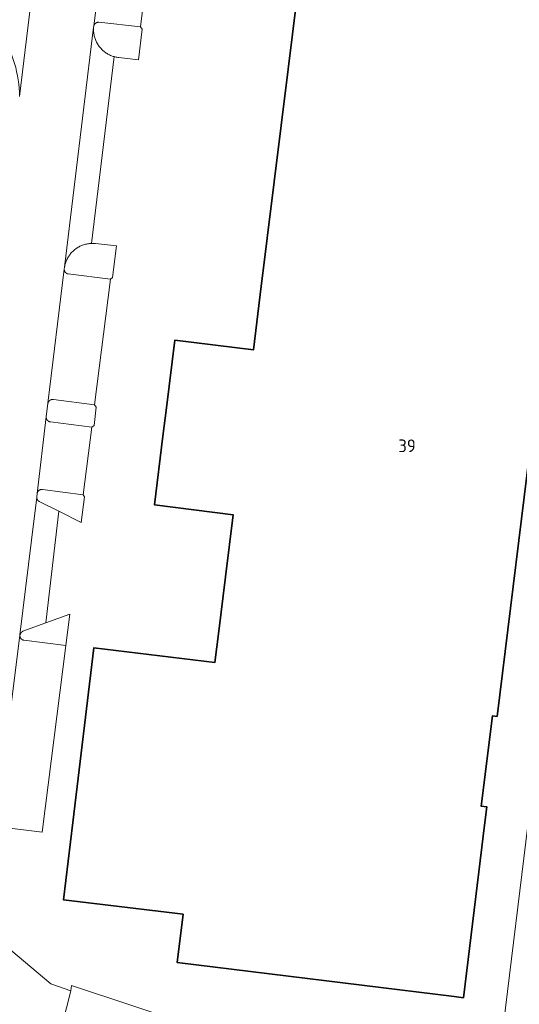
# Model space of a CAD drawing. Header units: metres. Extents: x 149984 to 156489, y 469398 to 478068.
# Tile 769 of 854: x 154954 to 155007, y 473481 to 473585. Entities that reach past the tile are written whole.
import ezdxf
from ezdxf.enums import TextEntityAlignment as Align

# ---------------------------------------------------------------- set-up
doc = ezdxf.new("R2010")
doc.units = ezdxf.units.M
doc.header["$LTSCALE"] = 0.75
for name, color, linetype, lineweight in [('B-WE-GR-BEPLANTING_CULTUUR_BOSPLANTSOEN-GV', 252, 'Continuous', 18), ('B-WE-OG-BEBOUWING-GV', 6, 'Continuous', 35), ('B-WE-OG-BEBOUWING-T18', 1, 'Continuous', 18), ('B-WE-OG-TERREIN_ERF-GV', 252, 'Continuous', 18), ('B-WE-VH-GESLOTENVERHARDING_ASFALT-GV', 252, 'Continuous', 18), ('B-WE-VH-OPENVERHARDING_BETONSTRAATSTEEN-GV', 252, 'Continuous', 18)]:
    doc.layers.add(name, color=color, linetype=linetype, lineweight=lineweight)
doc.styles.add('NLCS-ISO-M750-T18', font='NLCS-ISO.ttf', dxfattribs={"height": 1.35})

msp = doc.modelspace()

# ---------------------------------------------------------------- linework, layer by layer
at = {"layer": 'B-WE-GR-BEPLANTING_CULTUUR_BOSPLANTSOEN-GV', "flags": 128}
msp.add_lwpolyline([(155032.447, 473700.562), (155031.539, 473692.313), (155030.222, 473681.533), (155028.905, 473670.756), (155027.94, 473662.566), (155027.303, 473657.158), (155027.255, 473656.752), (155026.237, 473648.919), (155024.908, 473638.041), (155024.903, 473638), (155023.57, 473627.082), (155022.606, 473619.234), (155021.978, 473614.122), (155021.25, 473608.2), (155020.55, 473602.23), (155019.844, 473596.814), (155019.028, 473590.555), (155017.841, 473581.153), (155003.927, 473467.89), (155011.13, 473465.002), (155011.313, 473466.783), (155012.217, 473466.677), (155040.483, 473700.236), (155032.523, 473701.24)], close=True, dxfattribs=at)
at = {"layer": 'B-WE-OG-BEBOUWING-GV', "flags": 128}
msp.add_lwpolyline([(154984.211, 473594.899), (154982.35, 473579.989), (154979.402, 473556.052), (154978.679, 473550.185), (154970.32, 473551.215), (154969.433, 473544.02), (154969.061, 473541.004), (154968.162, 473533.713), (154976.511, 473532.683), (154975.702, 473526.094), (154974.991, 473520.302), (154974.585, 473516.996), (154961.718, 473518.555), (154959.47, 473500), (154958.475, 473491.79), (154971.196, 473490.249), (154970.568, 473485.14), (155000, 473481.52), (155000.997, 473481.397), (155003.286, 473500), (155003.489, 473501.654), (155002.894, 473501.727), (155004.075, 473511.325), (155004.57, 473511.265), (155012.575, 473576.234)], dxfattribs=at)
at = {"layer": 'B-WE-OG-TERREIN_ERF-GV', "flags": 128}
for points in [[(154968.805, 473601.966), (154966.679, 473584.471), (154966.854, 473584.255), (154966.473, 473580.985), (154964.374, 473581.224), (154964.273, 473581.236), (154964.172, 473581.251), (154964.072, 473581.27), (154963.972, 473581.292), (154963.874, 473581.318), (154961.453, 473561.489), (154961.541, 473561.491), (154961.63, 473561.49), (154961.718, 473561.487), (154961.806, 473561.481), (154961.894, 473561.473), (154964.125, 473561.226), (154963.702, 473557.875), (154963.48, 473557.69), (154961.795, 473544.354), (154961.977, 473544.118), (154961.736, 473542.153), (154961.497, 473541.978), (154960.566, 473534.804), (154960.729, 473534.583), (154960.366, 473531.867), (154958.004, 473533.055), (154956.61, 473521.191), (154959.171, 473522.137), (154958.747, 473518.803), (154956.222, 473498.964), (154951.334, 473499.571)], [(155012.575, 473576.234), (155004.57, 473511.265), (155004.075, 473511.325), (155002.894, 473501.727), (155003.489, 473501.654), (155003.286, 473500), (155000.997, 473481.397), (155000, 473481.52), (154970.568, 473485.14), (154971.196, 473490.249), (154958.475, 473491.79), (154959.47, 473500), (154961.718, 473518.555), (154974.585, 473516.996), (154974.991, 473520.302), (154975.702, 473526.094), (154976.511, 473532.683), (154968.162, 473533.713), (154969.061, 473541.004), (154969.433, 473544.02), (154970.32, 473551.215), (154978.679, 473550.185), (154979.402, 473556.052), (154982.35, 473579.989), (154984.211, 473594.899)], [(155000, 473469.197), (155003.927, 473467.89), (155017.841, 473581.153)], [(154948.136, 473490.414), (154957.161, 473482.863), (154959.285, 473482.113), (154959.358, 473482.704), (154971.852, 473478.565), (155000, 473469.197)], [(155011.13, 473465.002), (155003.927, 473467.89), (155000, 473469.197), (154971.852, 473478.565), (154959.358, 473482.704), (154959.285, 473482.113), (154957.887, 473476.696), (154957.866, 473476.616), (154957.864, 473476.616), (154957.745, 473476.196), (154971.956, 473471.868)]]:
    msp.add_lwpolyline(points, dxfattribs=at)
at = {"layer": 'B-WE-VH-GESLOTENVERHARDING_ASFALT-GV', "flags": 128}
msp.add_lwpolyline([(154957.864, 473476.616), (154957.866, 473476.616), (154957.887, 473476.696), (154959.285, 473482.113), (154957.161, 473482.863), (154948.136, 473490.414), (154944.561, 473486.377), (154953.808, 473478.263), (154954.596, 473477.775), (154955.01, 473477.519)], close=True, dxfattribs=at)
at = {"layer": 'B-WE-VH-OPENVERHARDING_BETONSTRAATSTEEN-GV', "flags": 128}
for points in [[(154950.483, 473585.556), (154950.775, 473585.224), (154951.056, 473584.882), (154951.325, 473584.53), (154951.581, 473584.169), (154951.825, 473583.8), (154952.056, 473583.423), (154952.274, 473583.037), (154952.478, 473582.645), (154952.668, 473582.245), (154952.845, 473581.839), (154953.007, 473581.428), (154953.155, 473581.011), (154953.289, 473580.589), (154953.408, 473580.162), (154953.511, 473579.732), (154953.6, 473579.299), (154953.674, 473578.862), (154953.733, 473578.424), (154953.777, 473577.983), (154953.805, 473577.542), (154953.818, 473577.099), (154957.304, 473605.958)], [(154957.304, 473605.958), (154953.818, 473577.099)], [(154962.643, 473592.147), (154961.703, 473584.566), (154961.707, 473584.583), (154961.712, 473584.6), (154961.717, 473584.617), (154961.723, 473584.634), (154961.729, 473584.65), (154961.736, 473584.667), (154961.744, 473584.683), (154961.752, 473584.699), (154961.761, 473584.714), (154961.77, 473584.729), (154961.78, 473584.744), (154961.79, 473584.759), (154961.801, 473584.773), (154961.812, 473584.787), (154961.823, 473584.8), (154961.836, 473584.813), (154961.848, 473584.826), (154961.861, 473584.838), (154961.874, 473584.849), (154961.888, 473584.861), (154961.902, 473584.871), (154961.917, 473584.881), (154961.932, 473584.891), (154961.947, 473584.9), (154961.962, 473584.909), (154961.978, 473584.917), (154961.994, 473584.925), (154962.011, 473584.932), (154962.027, 473584.938), (154962.044, 473584.944), (154962.061, 473584.949), (154962.078, 473584.954), (154962.095, 473584.958), (154962.113, 473584.962), (154962.13, 473584.965), (154962.148, 473584.967), (154962.165, 473584.969), (154962.183, 473584.97), (154962.201, 473584.97), (154962.219, 473584.97), (154962.236, 473584.969), (154962.254, 473584.968), (154966.679, 473584.471), (154968.805, 473601.966)], [(154952.541, 473509.378), (154953.848, 473519.902), (154953.85, 473519.917), (154955.081, 473529.969), (154955.642, 473534.555), (154955.69, 473534.933), (154956.656, 473543.071), (154956.841, 473544.519), (154958.57, 473558.752), (154958.598, 473558.984), (154961.69, 473584.455), (154961.703, 473584.566), (154962.643, 473592.147)], [(154951.334, 473499.571), (154956.222, 473498.964), (154958.747, 473518.803), (154954.292, 473519.345), (154954.274, 473519.348), (154954.256, 473519.352), (154954.239, 473519.356), (154954.221, 473519.361), (154954.204, 473519.367), (154954.187, 473519.373), (154954.17, 473519.38), (154954.154, 473519.387), (154954.137, 473519.395), (154954.121, 473519.404), (154954.105, 473519.413), (154954.09, 473519.422), (154954.075, 473519.432), (154954.06, 473519.443), (154954.046, 473519.454), (154954.032, 473519.466), (154954.018, 473519.478), (154954.005, 473519.49), (154953.992, 473519.503), (154953.98, 473519.517), (154953.968, 473519.53), (154953.957, 473519.545), (154953.946, 473519.559), (154953.936, 473519.574), (154953.926, 473519.589), (154953.917, 473519.605), (154953.908, 473519.621), (154953.9, 473519.637), (154953.892, 473519.654), (154953.885, 473519.67), (154953.879, 473519.687), (154953.873, 473519.705), (154953.868, 473519.722), (154953.863, 473519.739), (154953.859, 473519.757), (154953.855, 473519.775), (154953.853, 473519.793), (154953.85, 473519.811), (154953.849, 473519.829), (154953.848, 473519.847), (154953.847, 473519.865), (154953.848, 473519.883), (154953.848, 473519.902), (154952.541, 473509.378)]]:
    msp.add_lwpolyline(points, dxfattribs=at)
for points in [[(154963.389, 473581.498), (154963.483, 473581.456), (154963.579, 473581.416), (154963.676, 473581.38), (154963.774, 473581.347), (154963.874, 473581.318), (154963.972, 473581.292), (154964.072, 473581.27), (154964.172, 473581.251), (154964.273, 473581.236), (154964.374, 473581.224), (154966.473, 473580.985), (154966.854, 473584.255), (154966.679, 473584.471), (154962.254, 473584.968), (154962.236, 473584.969), (154962.219, 473584.97), (154962.201, 473584.97), (154962.183, 473584.97), (154962.165, 473584.969), (154962.148, 473584.967), (154962.13, 473584.965), (154962.113, 473584.962), (154962.095, 473584.958), (154962.078, 473584.954), (154962.061, 473584.949), (154962.044, 473584.944), (154962.027, 473584.938), (154962.011, 473584.932), (154961.994, 473584.925), (154961.978, 473584.917), (154961.962, 473584.909), (154961.947, 473584.9), (154961.932, 473584.891), (154961.917, 473584.881), (154961.902, 473584.871), (154961.888, 473584.861), (154961.874, 473584.849), (154961.861, 473584.838), (154961.848, 473584.826), (154961.836, 473584.813), (154961.823, 473584.8), (154961.812, 473584.787), (154961.801, 473584.773), (154961.79, 473584.759), (154961.78, 473584.744), (154961.77, 473584.729), (154961.761, 473584.714), (154961.752, 473584.699), (154961.744, 473584.683), (154961.736, 473584.667), (154961.729, 473584.65), (154961.723, 473584.634), (154961.717, 473584.617), (154961.712, 473584.6), (154961.707, 473584.583), (154961.703, 473584.566), (154961.69, 473584.455), (154961.683, 473584.352), (154961.679, 473584.248), (154961.68, 473584.144), (154961.683, 473584.041), (154961.684, 473584.028), (154961.691, 473583.938), (154961.702, 473583.834), (154961.716, 473583.732), (154961.735, 473583.63), (154961.756, 473583.528), (154961.781, 473583.428), (154961.81, 473583.328), (154961.842, 473583.23), (154961.877, 473583.132), (154961.916, 473583.036), (154961.958, 473582.941), (154962.003, 473582.848), (154962.052, 473582.757), (154962.104, 473582.667), (154962.158, 473582.579), (154962.216, 473582.493), (154962.277, 473582.408), (154962.34, 473582.327), (154962.407, 473582.247), (154962.476, 473582.17), (154962.547, 473582.095), (154962.622, 473582.023), (154962.698, 473581.953), (154962.777, 473581.886), (154962.859, 473581.822), (154962.942, 473581.76), (154963.028, 473581.702), (154963.115, 473581.646), (154963.205, 473581.594), (154963.296, 473581.545)], [(154963.483, 473581.456), (154963.389, 473581.498), (154963.296, 473581.545), (154963.205, 473581.594), (154963.115, 473581.646), (154963.028, 473581.702), (154962.942, 473581.76), (154962.859, 473581.822), (154962.777, 473581.886), (154962.698, 473581.953), (154962.622, 473582.023), (154962.547, 473582.095), (154962.476, 473582.17), (154962.407, 473582.247), (154962.34, 473582.327), (154962.277, 473582.408), (154962.216, 473582.493), (154962.158, 473582.579), (154962.104, 473582.667), (154962.052, 473582.757), (154962.003, 473582.848), (154961.958, 473582.941), (154961.916, 473583.036), (154961.877, 473583.132), (154961.842, 473583.23), (154961.81, 473583.328), (154961.781, 473583.428), (154961.756, 473583.528), (154961.735, 473583.63), (154961.716, 473583.732), (154961.702, 473583.834), (154961.691, 473583.938), (154961.684, 473584.028), (154961.683, 473584.041), (154961.68, 473584.144), (154961.679, 473584.248), (154961.683, 473584.352), (154961.69, 473584.455), (154958.598, 473558.984), (154958.617, 473559.087), (154958.641, 473559.19), (154958.667, 473559.292), (154958.697, 473559.393), (154958.731, 473559.493), (154958.768, 473559.591), (154958.809, 473559.689), (154958.853, 473559.784), (154958.9, 473559.878), (154958.951, 473559.971), (154958.96, 473559.985), (154959.005, 473560.062), (154959.049, 473560.131), (154959.062, 473560.15), (154959.078, 473560.174), (154959.122, 473560.237), (154959.185, 473560.321), (154959.251, 473560.403), (154959.319, 473560.483), (154959.391, 473560.561), (154959.465, 473560.636), (154959.542, 473560.708), (154959.621, 473560.777), (154959.703, 473560.844), (154959.786, 473560.908), (154959.872, 473560.969), (154959.961, 473561.026), (154960.051, 473561.081), (154960.143, 473561.132), (154960.236, 473561.181), (154960.332, 473561.226), (154960.428, 473561.267), (154960.527, 473561.305), (154960.626, 473561.34), (154960.727, 473561.371), (154960.828, 473561.399), (154960.931, 473561.423), (154961.034, 473561.443), (154961.138, 473561.46), (154961.243, 473561.473), (154961.348, 473561.483), (154961.453, 473561.489), (154963.874, 473581.318), (154963.774, 473581.347), (154963.676, 473581.38), (154963.579, 473581.416)], [(154958.809, 473559.689), (154958.768, 473559.591), (154958.731, 473559.493), (154958.697, 473559.393), (154958.667, 473559.292), (154958.641, 473559.19), (154958.617, 473559.087), (154958.598, 473558.984), (154958.57, 473558.752), (154958.57, 473558.734), (154958.571, 473558.717), (154958.572, 473558.699), (154958.574, 473558.681), (154958.576, 473558.663), (154958.58, 473558.646), (154958.583, 473558.629), (154958.588, 473558.611), (154958.593, 473558.594), (154958.598, 473558.577), (154958.605, 473558.561), (154958.611, 473558.544), (154958.619, 473558.528), (154958.627, 473558.512), (154958.635, 473558.496), (154958.644, 473558.481), (154958.653, 473558.466), (154958.663, 473558.451), (154958.674, 473558.437), (154958.685, 473558.423), (154958.697, 473558.409), (154958.708, 473558.396), (154958.721, 473558.383), (154958.734, 473558.371), (154958.747, 473558.359), (154958.761, 473558.348), (154958.775, 473558.337), (154958.789, 473558.326), (154958.804, 473558.317), (154958.819, 473558.307), (154958.834, 473558.298), (154958.85, 473558.29), (154958.866, 473558.282), (154958.882, 473558.275), (154958.899, 473558.268), (154958.916, 473558.262), (154958.933, 473558.257), (154958.95, 473558.252), (154958.967, 473558.248), (154958.984, 473558.244), (154959.002, 473558.241), (154963.48, 473557.69), (154963.702, 473557.875), (154964.125, 473561.226), (154961.894, 473561.473), (154961.806, 473561.481), (154961.718, 473561.487), (154961.63, 473561.49), (154961.541, 473561.491), (154961.453, 473561.489), (154961.348, 473561.483), (154961.243, 473561.473), (154961.138, 473561.46), (154961.034, 473561.443), (154960.931, 473561.423), (154960.828, 473561.399), (154960.727, 473561.371), (154960.626, 473561.34), (154960.527, 473561.305), (154960.428, 473561.267), (154960.332, 473561.226), (154960.236, 473561.181), (154960.143, 473561.132), (154960.051, 473561.081), (154959.961, 473561.026), (154959.872, 473560.969), (154959.786, 473560.908), (154959.703, 473560.844), (154959.621, 473560.777), (154959.542, 473560.708), (154959.465, 473560.636), (154959.391, 473560.561), (154959.319, 473560.483), (154959.251, 473560.403), (154959.185, 473560.321), (154959.122, 473560.237), (154959.078, 473560.174), (154959.062, 473560.15), (154959.049, 473560.131), (154959.005, 473560.062), (154958.96, 473559.985), (154958.951, 473559.971), (154958.9, 473559.878), (154958.853, 473559.784)], [(154957.417, 473544.913), (154961.795, 473544.354), (154963.48, 473557.69), (154959.002, 473558.241), (154958.984, 473558.244), (154958.967, 473558.248), (154958.95, 473558.252), (154958.933, 473558.257), (154958.916, 473558.262), (154958.899, 473558.268), (154958.882, 473558.275), (154958.866, 473558.282), (154958.85, 473558.29), (154958.834, 473558.298), (154958.819, 473558.307), (154958.804, 473558.317), (154958.789, 473558.326), (154958.775, 473558.337), (154958.761, 473558.348), (154958.747, 473558.359), (154958.734, 473558.371), (154958.721, 473558.383), (154958.708, 473558.396), (154958.697, 473558.409), (154958.685, 473558.423), (154958.674, 473558.437), (154958.663, 473558.451), (154958.653, 473558.466), (154958.644, 473558.481), (154958.635, 473558.496), (154958.627, 473558.512), (154958.619, 473558.528), (154958.611, 473558.544), (154958.605, 473558.561), (154958.598, 473558.577), (154958.593, 473558.594), (154958.588, 473558.611), (154958.583, 473558.629), (154958.58, 473558.646), (154958.576, 473558.663), (154958.574, 473558.681), (154958.572, 473558.699), (154958.571, 473558.717), (154958.57, 473558.734), (154958.57, 473558.752), (154956.841, 473544.519), (154956.845, 473544.536), (154956.849, 473544.553), (154956.854, 473544.569), (154956.86, 473544.586), (154956.866, 473544.602), (154956.873, 473544.618), (154956.88, 473544.634), (154956.888, 473544.65), (154956.897, 473544.665), (154956.906, 473544.68), (154956.915, 473544.695), (154956.925, 473544.71), (154956.936, 473544.724), (154956.946, 473544.737), (154956.958, 473544.751), (154956.97, 473544.763), (154956.982, 473544.776), (154956.995, 473544.788), (154957.008, 473544.799), (154957.022, 473544.811), (154957.035, 473544.821), (154957.05, 473544.831), (154957.064, 473544.841), (154957.079, 473544.85), (154957.095, 473544.859), (154957.11, 473544.867), (154957.126, 473544.874), (154957.142, 473544.881), (154957.158, 473544.888), (154957.175, 473544.894), (154957.192, 473544.899), (154957.206, 473544.903), (154957.226, 473544.908), (154957.243, 473544.911), (154957.26, 473544.914), (154957.277, 473544.916), (154957.295, 473544.918), (154957.312, 473544.919), (154957.33, 473544.92), (154957.347, 473544.92), (154957.365, 473544.919), (154957.382, 473544.917), (154957.4, 473544.916)], [(154957.108, 473542.533), (154961.497, 473541.978), (154961.736, 473542.153), (154961.977, 473544.118), (154961.795, 473544.354), (154957.417, 473544.913), (154957.4, 473544.916), (154957.382, 473544.917), (154957.365, 473544.919), (154957.347, 473544.92), (154957.33, 473544.92), (154957.312, 473544.919), (154957.295, 473544.918), (154957.277, 473544.916), (154957.26, 473544.914), (154957.243, 473544.911), (154957.226, 473544.908), (154957.206, 473544.903), (154957.192, 473544.899), (154957.175, 473544.894), (154957.158, 473544.888), (154957.142, 473544.881), (154957.126, 473544.874), (154957.11, 473544.867), (154957.095, 473544.859), (154957.079, 473544.85), (154957.064, 473544.841), (154957.05, 473544.831), (154957.035, 473544.821), (154957.022, 473544.811), (154957.008, 473544.799), (154956.995, 473544.788), (154956.982, 473544.776), (154956.97, 473544.763), (154956.958, 473544.751), (154956.946, 473544.737), (154956.936, 473544.724), (154956.925, 473544.71), (154956.915, 473544.695), (154956.906, 473544.68), (154956.897, 473544.665), (154956.888, 473544.65), (154956.88, 473544.634), (154956.873, 473544.618), (154956.866, 473544.602), (154956.86, 473544.586), (154956.854, 473544.569), (154956.849, 473544.553), (154956.845, 473544.536), (154956.841, 473544.519), (154956.656, 473543.071), (154956.655, 473543.053), (154956.655, 473543.036), (154956.655, 473543.018), (154956.656, 473543), (154956.658, 473542.983), (154956.66, 473542.965), (154956.663, 473542.948), (154956.666, 473542.931), (154956.67, 473542.913), (154956.675, 473542.896), (154956.68, 473542.879), (154956.685, 473542.863), (154956.692, 473542.846), (154956.699, 473542.83), (154956.706, 473542.814), (154956.714, 473542.798), (154956.723, 473542.783), (154956.732, 473542.768), (154956.741, 473542.753), (154956.752, 473542.739), (154956.762, 473542.724), (154956.773, 473542.711), (154956.785, 473542.697), (154956.797, 473542.685), (154956.81, 473542.672), (154956.822, 473542.66), (154956.836, 473542.648), (154956.849, 473542.637), (154956.864, 473542.627), (154956.878, 473542.617), (154956.893, 473542.607), (154956.908, 473542.598), (154956.923, 473542.589), (154956.939, 473542.581), (154956.955, 473542.574), (154956.971, 473542.567), (154956.988, 473542.561), (154957.005, 473542.555), (154957.021, 473542.55), (154957.039, 473542.545), (154957.056, 473542.541), (154957.073, 473542.538), (154957.09, 473542.535)], [(154961.497, 473541.978), (154957.108, 473542.533), (154957.09, 473542.535), (154957.073, 473542.538), (154957.056, 473542.541), (154957.039, 473542.545), (154957.021, 473542.55), (154957.005, 473542.555), (154956.988, 473542.561), (154956.971, 473542.567), (154956.955, 473542.574), (154956.939, 473542.581), (154956.923, 473542.589), (154956.908, 473542.598), (154956.893, 473542.607), (154956.878, 473542.617), (154956.864, 473542.627), (154956.849, 473542.637), (154956.836, 473542.648), (154956.822, 473542.66), (154956.81, 473542.672), (154956.797, 473542.685), (154956.785, 473542.697), (154956.773, 473542.711), (154956.762, 473542.724), (154956.752, 473542.739), (154956.741, 473542.753), (154956.732, 473542.768), (154956.723, 473542.783), (154956.714, 473542.798), (154956.706, 473542.814), (154956.699, 473542.83), (154956.692, 473542.846), (154956.685, 473542.863), (154956.68, 473542.879), (154956.675, 473542.896), (154956.67, 473542.913), (154956.666, 473542.931), (154956.663, 473542.948), (154956.66, 473542.965), (154956.658, 473542.983), (154956.656, 473543), (154956.655, 473543.018), (154956.655, 473543.036), (154956.655, 473543.053), (154956.656, 473543.071), (154955.69, 473534.933), (154955.693, 473534.95), (154955.696, 473534.967), (154955.699, 473534.984), (154955.704, 473535), (154955.709, 473535.017), (154955.714, 473535.033), (154955.72, 473535.049), (154955.727, 473535.065), (154955.734, 473535.08), (154955.741, 473535.096), (154955.75, 473535.111), (154955.758, 473535.126), (154955.768, 473535.14), (154955.777, 473535.154), (154955.787, 473535.168), (154955.798, 473535.181), (154955.809, 473535.194), (154955.821, 473535.207), (154955.833, 473535.219), (154955.845, 473535.231), (154955.858, 473535.243), (154955.871, 473535.254), (154955.885, 473535.264), (154955.899, 473535.274), (154955.913, 473535.283), (154955.928, 473535.292), (154955.943, 473535.301), (154955.958, 473535.309), (154955.973, 473535.316), (154955.989, 473535.323), (154956.005, 473535.33), (154956.021, 473535.335), (154956.037, 473535.341), (154956.054, 473535.345), (154956.071, 473535.349), (154956.087, 473535.353), (154956.104, 473535.356), (154956.121, 473535.358), (154956.138, 473535.36), (154956.155, 473535.361), (154956.173, 473535.361), (154956.19, 473535.361), (154956.207, 473535.361), (154956.224, 473535.359), (154956.241, 473535.357), (154956.258, 473535.355), (154960.566, 473534.804)], [(154960.566, 473534.804), (154956.258, 473535.355), (154956.241, 473535.357), (154956.224, 473535.359), (154956.207, 473535.361), (154956.19, 473535.361), (154956.173, 473535.361), (154956.155, 473535.361), (154956.138, 473535.36), (154956.121, 473535.358), (154956.104, 473535.356), (154956.087, 473535.353), (154956.071, 473535.349), (154956.054, 473535.345), (154956.037, 473535.341), (154956.021, 473535.335), (154956.005, 473535.33), (154955.989, 473535.323), (154955.973, 473535.316), (154955.958, 473535.309), (154955.943, 473535.301), (154955.928, 473535.292), (154955.913, 473535.283), (154955.899, 473535.274), (154955.885, 473535.264), (154955.871, 473535.254), (154955.858, 473535.243), (154955.845, 473535.231), (154955.833, 473535.219), (154955.821, 473535.207), (154955.809, 473535.194), (154955.798, 473535.181), (154955.787, 473535.168), (154955.777, 473535.154), (154955.768, 473535.14), (154955.758, 473535.126), (154955.75, 473535.111), (154955.741, 473535.096), (154955.734, 473535.08), (154955.727, 473535.065), (154955.72, 473535.049), (154955.714, 473535.033), (154955.709, 473535.017), (154955.704, 473535), (154955.699, 473534.984), (154955.696, 473534.967), (154955.693, 473534.95), (154955.69, 473534.933), (154955.642, 473534.555), (154955.641, 473534.538), (154955.64, 473534.521), (154955.641, 473534.504), (154955.641, 473534.488), (154955.643, 473534.471), (154955.645, 473534.454), (154955.647, 473534.438), (154955.65, 473534.421), (154955.654, 473534.405), (154955.658, 473534.389), (154955.663, 473534.373), (154955.668, 473534.357), (154955.674, 473534.341), (154955.68, 473534.326), (154955.687, 473534.31), (154955.695, 473534.295), (154955.703, 473534.281), (154955.711, 473534.266), (154955.721, 473534.252), (154955.73, 473534.238), (154955.74, 473534.225), (154955.75, 473534.212), (154955.761, 473534.199), (154955.773, 473534.187), (154955.785, 473534.175), (154955.797, 473534.163), (154955.809, 473534.152), (154955.822, 473534.142), (154955.836, 473534.132), (154955.849, 473534.122), (154955.863, 473534.113), (154955.878, 473534.104), (154955.892, 473534.096), (154955.907, 473534.088), (154958.004, 473533.055), (154960.366, 473531.867), (154960.729, 473534.583)], [(154955.642, 473534.555), (154955.081, 473529.969), (154953.85, 473519.917), (154953.86, 473519.942), (154953.87, 473519.967), (154953.881, 473519.991), (154953.892, 473520.015), (154953.905, 473520.039), (154953.918, 473520.062), (154953.932, 473520.085), (154953.947, 473520.107), (154953.963, 473520.128), (154953.98, 473520.149), (154953.997, 473520.17), (154954.015, 473520.189), (154954.033, 473520.209), (154954.052, 473520.227), (154954.072, 473520.245), (154954.093, 473520.262), (154954.114, 473520.278), (154954.135, 473520.294), (154954.157, 473520.309), (154954.18, 473520.323), (154956.61, 473521.191), (154958.004, 473533.055), (154955.907, 473534.088), (154955.892, 473534.096), (154955.878, 473534.104), (154955.863, 473534.113), (154955.849, 473534.122), (154955.836, 473534.132), (154955.822, 473534.142), (154955.809, 473534.152), (154955.797, 473534.163), (154955.785, 473534.175), (154955.773, 473534.187), (154955.761, 473534.199), (154955.75, 473534.212), (154955.74, 473534.225), (154955.73, 473534.238), (154955.721, 473534.252), (154955.711, 473534.266), (154955.703, 473534.281), (154955.695, 473534.295), (154955.687, 473534.31), (154955.68, 473534.326), (154955.674, 473534.341), (154955.668, 473534.357), (154955.663, 473534.373), (154955.658, 473534.389), (154955.654, 473534.405), (154955.65, 473534.421), (154955.647, 473534.438), (154955.645, 473534.454), (154955.643, 473534.471), (154955.641, 473534.488), (154955.641, 473534.504), (154955.64, 473534.521), (154955.641, 473534.538)], [(154954.292, 473519.345), (154958.747, 473518.803), (154959.171, 473522.137), (154956.61, 473521.191), (154954.18, 473520.323), (154954.157, 473520.309), (154954.135, 473520.294), (154954.114, 473520.278), (154954.093, 473520.262), (154954.072, 473520.245), (154954.052, 473520.227), (154954.033, 473520.209), (154954.015, 473520.189), (154953.997, 473520.17), (154953.98, 473520.149), (154953.963, 473520.128), (154953.947, 473520.107), (154953.932, 473520.085), (154953.918, 473520.062), (154953.905, 473520.039), (154953.892, 473520.015), (154953.881, 473519.991), (154953.87, 473519.967), (154953.86, 473519.942), (154953.85, 473519.917), (154953.848, 473519.902), (154953.848, 473519.883), (154953.847, 473519.865), (154953.848, 473519.847), (154953.849, 473519.829), (154953.85, 473519.811), (154953.853, 473519.793), (154953.855, 473519.775), (154953.859, 473519.757), (154953.863, 473519.739), (154953.868, 473519.722), (154953.873, 473519.705), (154953.879, 473519.687), (154953.885, 473519.67), (154953.892, 473519.654), (154953.9, 473519.637), (154953.908, 473519.621), (154953.917, 473519.605), (154953.926, 473519.589), (154953.936, 473519.574), (154953.946, 473519.559), (154953.957, 473519.545), (154953.968, 473519.53), (154953.98, 473519.517), (154953.992, 473519.503), (154954.005, 473519.49), (154954.018, 473519.478), (154954.032, 473519.466), (154954.046, 473519.454), (154954.06, 473519.443), (154954.075, 473519.432), (154954.09, 473519.422), (154954.105, 473519.413), (154954.121, 473519.404), (154954.137, 473519.395), (154954.154, 473519.387), (154954.17, 473519.38), (154954.187, 473519.373), (154954.204, 473519.367), (154954.221, 473519.361), (154954.239, 473519.356), (154954.256, 473519.352), (154954.274, 473519.348)]]:
    msp.add_lwpolyline(points, close=True, dxfattribs=at)

# ---------------------------------------------------------------- texts
at = {"layer": 'B-WE-OG-BEBOUWING-T18', "style": 'NLCS-ISO-M750-T18'}
msp.add_text('39', height=1.35, dxfattribs=at).set_placement((154995, 473540), align=Align.MIDDLE)

doc.saveas('drawing.dxf')
